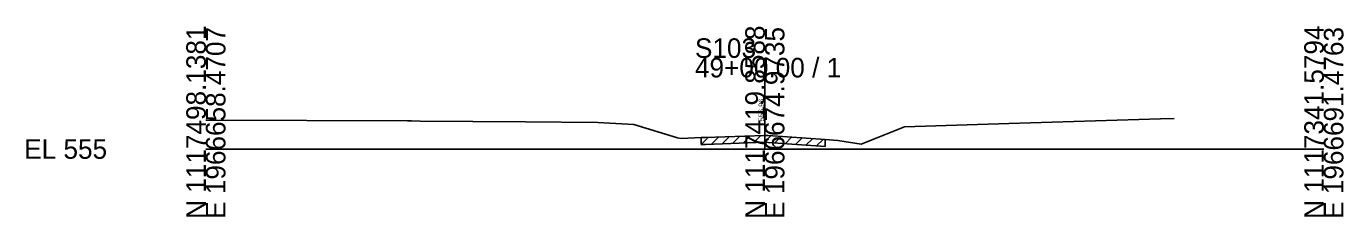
# Model space of a CAD drawing. Extents: x -26 to 163, y -10 to 45020.
# Drawn here: x -25.7 to 162.8, y 8990.3 to 9017.6 of the extents above; entities that cross this region are included whole.
import ezdxf

# ---------------------------------------------------------------- set-up
doc = ezdxf.new("R2010")
doc.units = 0
for name, color, linetype in [('RD_GPK_XS_Cell', 7, 'Continuous'), ('RD_XS_ExGround', 7, 'Continuous'), ('RD_XS_ExPaveRet', 7, 'Continuous'), ('RD_XS_TX_Elev_EX', 7, 'Continuous')]:
    doc.layers.add(name, color=color, linetype=linetype)

msp = doc.modelspace()

# ---------------------------------------------------------------- linework, layer by layer
at = {"layer": 'RD_GPK_XS_Cell'}
for p, q in [((80, 9000), (80, 9013.06)), ((0, 9000), (80, 9000)), ((80, 9000), (160, 9000))]:
    msp.add_line(p, q, dxfattribs=at)
at = {"layer": 'RD_XS_ExGround'}
for p, q in [((114.94, 9003.66), (136.62, 9004.32)), ((136.62, 9004.32), (138.58, 9004.35)), ((0, 9004.12), (28.84, 9004.05)), ((28.84, 9004.05), (29.42, 9004.04)), ((29.42, 9004.04), (30.66, 9004.01)), ((30.66, 9004.01), (45.76, 9003.9)), ((45.76, 9003.9), (56.12, 9003.8)), ((56.12, 9003.8), (61.27, 9003.53)), ((61.27, 9003.53), (67.52, 9001.59)), ((93.81, 9000.69), (99.97, 9003.2)), ((99.97, 9003.2), (114.94, 9003.66)), ((67.52, 9001.59), (68.03, 9001.51)), ((68.03, 9001.51), (70.88, 9001.64)), ((70.88, 9001.64), (71.5, 9001.66)), ((71.5, 9001.66), (79.95, 9001.96)), ((79.95, 9001.96), (80.48, 9001.93)), ((80.48, 9001.93), (88.65, 9001.35)), ((88.65, 9001.35), (90.45, 9001.21)), ((90.45, 9001.21), (93.81, 9000.69))]:
    msp.add_line(p, q, dxfattribs=at)
at = {"layer": 'RD_XS_ExPaveRet'}
for p, q in [((70.88, 9000.64), (71.93, 9001.68)), ((70.88, 9000.64), (70.88, 9001.64)), ((70.88, 9000.64), (71.5, 9000.66)), ((71.5, 9000.66), (79.95, 9000.96)), ((72.38, 9000.69), (73.42, 9001.73)), ((73.89, 9000.75), (74.92, 9001.78)), ((75.39, 9000.8), (76.42, 9001.83)), ((76.89, 9000.85), (77.92, 9001.89)), ((78.39, 9000.9), (79.42, 9001.94)), ((79.89, 9000.96), (80.84, 9001.9)), ((79.95, 9000.96), (80.48, 9000.93)), ((80.48, 9000.93), (88.65, 9000.35)), ((81.39, 9000.86), (82.32, 9001.8)), ((82.89, 9000.76), (83.82, 9001.69)), ((84.39, 9000.65), (85.32, 9001.59)), ((85.89, 9000.55), (86.82, 9001.48)), ((87.39, 9000.44), (88.33, 9001.37)), ((88.65, 9001.35), (88.65, 9000.35))]:
    msp.add_line(p, q, dxfattribs=at)

# ---------------------------------------------------------------- texts
at = {"layer": 'RD_GPK_XS_Cell'}
for s, p in [('N 1117419.8588', (80, 8990)), ('N 1117341.5794', (160, 8990)), ('N 1117498.1381', (0, 8990)), ('E 1966658.4707', (2.8, 8990)), ('E 1966674.9735', (82.8, 8990)), ('E 1966691.4763', (162.8, 8990))]:
    msp.add_text(s, height=2.8, rotation=90, dxfattribs=at).set_placement(p)
for s, p in [('S103', (70, 9013.06)), ('49+00.00 / 1', (70, 9010.26)), ('EL 555', (-26, 8998.6))]:
    msp.add_text(s, height=2.8, dxfattribs=at).set_placement(p)
at = {"layer": 'RD_XS_TX_Elev_EX'}
msp.add_text('556.96', height=0.8, rotation=90, dxfattribs=at).set_placement((79.9, 9003.96))

doc.saveas('drawing.dxf')
